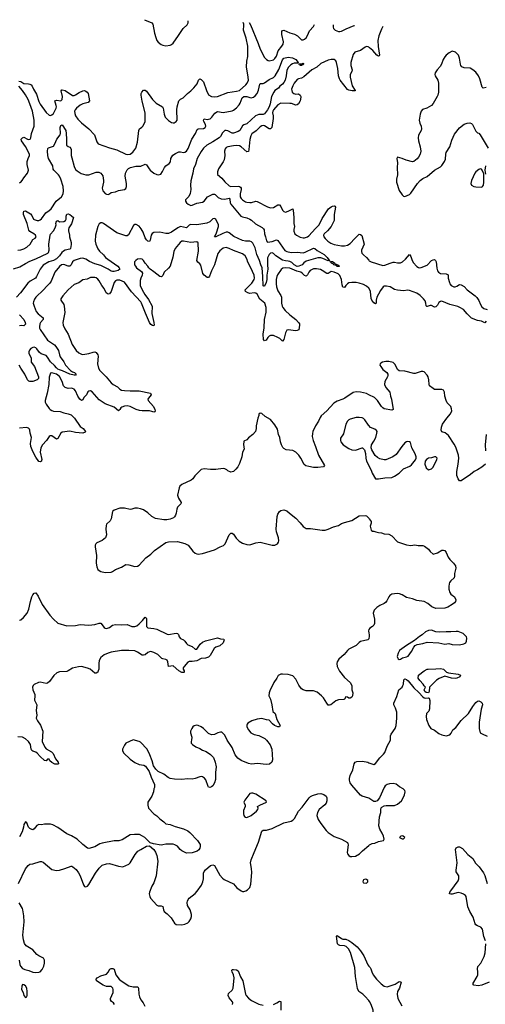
# Model space of a CAD drawing. Header units: inches. Extents: x 1839270 to 1929235, y 762242 to 910350.
# Tile 355 of 362: x 1905273 to 1911578, y 894992 to 908330. Entities that reach past the tile are written whole.
import ezdxf

# ---------------------------------------------------------------- set-up
doc = ezdxf.new("R2010")
doc.units = ezdxf.units.IN
doc.header["$MEASUREMENT"] = 0
for name, color, linetype in [('B9809', 7, 'Continuous'), ('B9819', 7, 'Continuous'), ('B9900', 7, 'Continuous'), ('B9910', 7, 'Continuous')]:
    doc.layers.add(name, color=color, linetype=linetype)

msp = doc.modelspace()

# ---------------------------------------------------------------- linework, layer by layer
at = {"layer": 'B9809', "color": 5}
for points, elevation in [([(1907423, 900000), (1907434, 899970), (1907450, 899947), (1907490, 899927), (1907510, 899911), (1907530, 899879), (1907550, 899861), (1907610, 899841), (1907650, 899802), (1907670, 899802), (1907717, 899870), (1907750, 899896), (1907790, 899916), (1907950, 899954), (1907990, 899943), (1908037, 899937), (1908042, 899930), (1908030, 899889), (1907985, 899850), (1907930, 899829), (1907907, 899813), (1907850, 899716), (1907830, 899694), (1907790, 899679), (1907730, 899674), (1907670, 899645), (1907610, 899634), (1907570, 899635), (1907550, 899628), (1907498, 899570), (1907488, 899550), (1907488, 899530), (1907499, 899510), (1907502, 899490), (1907494, 899486), (1907470, 899488), (1907430, 899508), (1907350, 899578), (1907290, 899569), (1907280, 899630), (1907272, 899652), (1907250, 899663), (1907211, 899671), (1907198, 899678), (1907144, 899730), (1907090, 899758), (1907050, 899770), (1907030, 899768), (1907010, 899758), (1906970, 899726), (1906950, 899721), (1906930, 899723), (1906870, 899763), (1906830, 899778), (1906750, 899785), (1906650, 899783), (1906510, 899760), (1906470, 899750), (1906416, 899724), (1906372, 899690), (1906350, 899650), (1906344, 899610), (1906343, 899530), (1906337, 899510), (1906329, 899491), (1906310, 899477), (1906290, 899478), (1906225, 899530), (1906190, 899547), (1906110, 899566), (1906070, 899565), (1905990, 899547), (1905930, 899510), (1905910, 899502), (1905810, 899494), (1905778, 899482), (1905735, 899445), (1905677, 899363), (1905650, 899341), (1905630, 899338), (1905550, 899357), (1905528, 899352), (1905470, 899324), (1905456, 899310), (1905446, 899290), (1905451, 899250), (1905476, 899190), (1905479, 899170), (1905472, 899110), (1905505, 899050), (1905498, 898970), (1905506, 898910), (1905498, 898870), (1905515, 898830), (1905555, 898775), (1905588, 898690), (1905579, 898550), (1905614, 898474), (1905631, 898451), (1905702, 898410), (1905727, 898390), (1905758, 898318), (1905794, 898270), (1905799, 898250), (1905790, 898243), (1905750, 898247), (1905706, 898266), (1905682, 898290), (1905670, 898312), (1905650, 898313), (1905630, 898292), (1905610, 898293), (1905548, 898348), (1905510, 898392), (1905490, 898407), (1905450, 898420), (1905438, 898430), (1905428, 898448), (1905419, 898510), (1905391, 898550), (1905350, 898588), (1905310, 898611), (1905250, 898613)], 680), ([(1910000, 899947), (1909999, 899941), (1909989, 899931), (1909890, 899905), (1909870, 899893), (1909828, 899852), (1909730, 899802), (1909710, 899786), (1909666, 899730), (1909595, 899665), (1909572, 899630), (1909567, 899610), (1909572, 899570), (1909603, 899503), (1909670, 899418), (1909747, 899350), (1909770, 899311), (1909771, 899250), (1909785, 899210), (1909778, 899170), (1909770, 899154), (1909750, 899139), (1909730, 899141), (1909710, 899154), (1909690, 899158), (1909673, 899127), (1909661, 899119), (1909590, 899115), (1909555, 899105), (1909485, 899050), (1909470, 899043), (1909450, 899045), (1909430, 899069), (1909385, 899145), (1909361, 899170), (1909299, 899218), (1909250, 899240), (1909190, 899236), (1909150, 899240), (1909110, 899253), (1909090, 899266), (1909053, 899313), (1909010, 899398), (1908970, 899440), (1908910, 899460), (1908830, 899466), (1908810, 899464), (1908774, 899446), (1908756, 899410), (1908713, 899350), (1908660, 899240), (1908650, 899210), (1908648, 899172), (1908667, 899127), (1908689, 899050), (1908699, 898959), (1908733, 898930), (1908753, 898850), (1908801, 898770), (1908791, 898750), (1908770, 898750), (1908723, 898770), (1908695, 898790), (1908650, 898841), (1908614, 898846), (1908550, 898864), (1908490, 898856), (1908417, 898830), (1908362, 898798), (1908352, 898788), (1908347, 898773), (1908349, 898750), (1908370, 898710), (1908405, 898670), (1908450, 898646), (1908510, 898634), (1908592, 898592), (1908616, 898570), (1908666, 898506), (1908686, 898450), (1908698, 898302), (1908688, 898272), (1908655, 898245), (1908610, 898238), (1908493, 898253), (1908410, 898246), (1908370, 898254), (1908270, 898293), (1908227, 898327), (1908192, 898372), (1908149, 898470), (1908084, 898570), (1908050, 898637), (1908021, 898670), (1908010, 898677), (1907990, 898680), (1907955, 898670), (1907910, 898648), (1907870, 898642), (1907830, 898659), (1907761, 898730), (1907729, 898750), (1907690, 898768), (1907670, 898771), (1907636, 898764), (1907617, 898750), (1907602, 898730), (1907588, 898690), (1907588, 898668), (1907604, 898610), (1907600, 898570), (1907593, 898550), (1907594, 898530), (1907614, 898510), (1907660, 898480), (1907710, 898459), (1907750, 898434), (1907798, 898418), (1907857, 898377), (1907896, 898336), (1907922, 898270), (1907933, 898210), (1907925, 898130), (1907924, 898036), (1907910, 897990), (1907890, 897952), (1907870, 897937), (1907847, 897927), (1907830, 897933), (1907823, 897943), (1907792, 898032), (1907774, 898054), (1907750, 898073), (1907730, 898076), (1907710, 898072), (1907650, 898049), (1907610, 898041), (1907544, 898044), (1907470, 898036), (1907370, 898040), (1907311, 898051), (1907282, 898062), (1907224, 898110), (1907147, 898147), (1907116, 898176), (1907084, 898224), (1907066, 898290), (1907035, 898370), (1906997, 898450), (1906910, 898541), (1906890, 898552), (1906810, 898573), (1906710, 898527), (1906690, 898501), (1906664, 898450), (1906663, 898430), (1906678, 898398), (1906771, 898311), (1906830, 898269), (1906890, 898240), (1906952, 898232), (1906978, 898218), (1907027, 898147), (1907053, 898070), (1907098, 897970), (1907099, 897930), (1907091, 897909), (1907085, 897870), (1907060, 897810), (1907010, 897728), (1907007, 897690), (1907019, 897650), (1907090, 897572), (1907130, 897546), (1907170, 897505), (1907225, 897465), (1907250, 897435), (1907310, 897426), (1907380, 897400), (1907490, 897370), (1907550, 897342), (1907579, 897319), (1907682, 897210), (1907715, 897155), (1907718, 897130), (1907713, 897107), (1907698, 897082), (1907675, 897065), (1907610, 897044), (1907530, 897037), (1907469, 897070), (1907447, 897087), (1907412, 897132), (1907374, 897154), (1907350, 897159), (1907250, 897161), (1907210, 897150), (1907190, 897149), (1907084, 897164), (1907040, 897180), (1906967, 897250), (1906936, 897270), (1906894, 897290), (1906867, 897293), (1906826, 897294), (1906770, 897287), (1906659, 897221), (1906631, 897209), (1906614, 897206), (1906550, 897205), (1906390, 897176), (1906356, 897164), (1906290, 897127), (1906210, 897104), (1906190, 897107), (1906130, 897155), (1906052, 897230), (1905974, 897274), (1905910, 897303), (1905790, 897388), (1905722, 897422), (1905690, 897430), (1905647, 897433), (1905610, 897432), (1905570, 897423), (1905530, 897429), (1905504, 897416), (1905470, 897367), (1905450, 897357), (1905438, 897358), (1905412, 897372), (1905393, 897390), (1905370, 897448), (1905350, 897462), (1905331, 897429), (1905325, 897390), (1905306, 897330), (1905270, 897261)], 720), ([(1910000, 897782), (1909910, 897811), (1909886, 897826), (1909770, 897961), (1909750, 897994), (1909740, 898030), (1909739, 898050), (1909746, 898090), (1909786, 898170), (1909804, 898250), (1909815, 898270), (1909839, 898281), (1909914, 898286), (1909987, 898270), (1910000, 898265)], 720), ([(1905256, 896630), (1905351, 896829), (1905386, 896874), (1905410, 896889), (1905450, 896895), (1905550, 896927), (1905570, 896926), (1905590, 896916), (1905710, 896817), (1905770, 896804), (1905811, 896809), (1905882, 896830), (1905970, 896865), (1905981, 896861), (1905994, 896854), (1906036, 896816), (1906070, 896771), (1906091, 896731), (1906136, 896610), (1906150, 896588), (1906170, 896582), (1906190, 896592), (1906210, 896615), (1906298, 896770), (1906350, 896837), (1906390, 896875), (1906450, 896896), (1906490, 896900), (1906610, 896861), (1906670, 896853), (1906749, 896890), (1906769, 896910), (1906837, 897023), (1906872, 897068), (1906913, 897087), (1906990, 897134), (1907030, 897138), (1907090, 897087), (1907113, 897053), (1907129, 897009), (1907143, 896930), (1907121, 896730), (1907090, 896639), (1907060, 896590), (1907030, 896510), (1907026, 896486), (1907034, 896450), (1907044, 896430), (1907130, 896333), (1907150, 896325), (1907190, 896325), (1907210, 896316), (1907219, 896270), (1907230, 896250), (1907270, 896219), (1907324, 896164), (1907370, 896090), (1907393, 896073), (1907470, 896070), (1907510, 896079), (1907550, 896097), (1907567, 896113), (1907592, 896150), (1907601, 896179), (1907600, 896210), (1907580, 896270), (1907546, 896330), (1907541, 896370), (1907544, 896390), (1907553, 896410), (1907570, 896430), (1907647, 896493), (1907676, 896524), (1907734, 896606), (1907752, 896650), (1907762, 896690), (1907764, 896770), (1907770, 896790), (1907790, 896815), (1907856, 896870), (1907890, 896879), (1907910, 896873), (1907983, 896743), (1908019, 896699), (1908043, 896683), (1908170, 896623), (1908211, 896570), (1908270, 896527), (1908290, 896521), (1908310, 896521), (1908334, 896527), (1908358, 896542), (1908390, 896576), (1908402, 896618), (1908416, 896776), (1908414, 896830), (1908400, 896910), (1908407, 896950), (1908446, 897050), (1908508, 897190), (1908550, 897336), (1908570, 897350), (1908614, 897350), (1908690, 897373), (1908848, 897448), (1908950, 897474), (1908970, 897485), (1908994, 897510), (1909050, 897610), (1909098, 897662), (1909191, 897789), (1909210, 897807), (1909240, 897820), (1909310, 897843), (1909350, 897847), (1909393, 897833), (1909425, 897810), (1909431, 897790), (1909433, 897750), (1909423, 897717), (1909406, 897694), (1909330, 897629), (1909304, 897590), (1909297, 897550), (1909316, 897496), (1909350, 897441), (1909425, 897345), (1909450, 897321), (1909530, 897266), (1909630, 897228), (1909710, 897183), (1909718, 897170), (1909719, 897150), (1909709, 897050), (1909712, 897030), (1909728, 897008), (1909750, 896995), (1909770, 896992), (1909821, 896999), (1909872, 897028), (1909913, 897070), (1910000, 897143)], 720), ([(1905267, 895590), (1905276, 895530), (1905286, 895506), (1905310, 895478), (1905344, 895464), (1905398, 895450), (1905450, 895428), (1905490, 895421), (1905530, 895426), (1905550, 895433), (1905578, 895462), (1905600, 895510), (1905610, 895550), (1905609, 895590), (1905595, 895615), (1905530, 895650), (1905507, 895667), (1905450, 895730), (1905362, 895782), (1905337, 895817), (1905325, 895865), (1905317, 895930), (1905333, 896110), (1905329, 896190), (1905316, 896270), (1905310, 896290), (1905267, 896367)], 720), ([(1910000, 895041), (1909950, 895099), (1909920, 895130), (1909867, 895167), (1909845, 895205), (1909822, 895370), (1909812, 895490), (1909753, 895693), (1909725, 895745), (1909694, 895774), (1909670, 895784), (1909610, 895788), (1909590, 895798), (1909576, 895810), (1909565, 895915), (1909570, 895925), (1909630, 895882), (1909650, 895875), (1909690, 895873), (1909730, 895854), (1909770, 895829), (1909841, 895770), (1909890, 895716), (1909932, 895650), (1909986, 895526), (1910000, 895509)], 680), ([(1906557, 894990), (1906541, 895010), (1906515, 895030), (1906501, 895050), (1906503, 895070), (1906540, 895150), (1906540, 895190), (1906532, 895212), (1906510, 895232), (1906447, 895233), (1906401, 895250), (1906315, 895310), (1906309, 895330), (1906322, 895350), (1906370, 895379), (1906450, 895402), (1906470, 895427), (1906492, 895468), (1906510, 895477), (1906536, 895476), (1906550, 895466), (1906573, 895390), (1906621, 895330), (1906645, 895310), (1906750, 895242), (1906810, 895228), (1906871, 895230), (1906880, 895210), (1906884, 895130), (1906894, 895094), (1906914, 895050), (1906943, 895010), (1906966, 894966)], 680), ([(1908156, 894990), (1908158, 895010), (1908154, 895026), (1908110, 895078), (1908095, 895110), (1908102, 895138), (1908150, 895184), (1908164, 895210), (1908177, 895350), (1908168, 895390), (1908148, 895432), (1908144, 895450), (1908150, 895461), (1908170, 895464), (1908210, 895460), (1908230, 895443), (1908264, 895364), (1908296, 895310), (1908331, 895130), (1908341, 895110), (1908370, 895074), (1908410, 895042), (1908510, 894992), (1908570, 894980)], 680), ([(1908710, 894991), (1908755, 895010), (1908790, 895036), (1908810, 895031), (1908807, 894910)], 680)]:
    msp.add_lwpolyline(points, dxfattribs=dict(at, elevation=elevation))
for points, elevation in [([(1908410, 897854), (1908390, 897849), (1908322, 897758), (1908310, 897730), (1908325, 897690), (1908325, 897670), (1908304, 897616), (1908302, 897570), (1908307, 897550), (1908318, 897538), (1908330, 897527), (1908350, 897523), (1908409, 897550), (1908481, 897610), (1908497, 897630), (1908502, 897650), (1908495, 897670), (1908524, 897690), (1908614, 897730), (1908609, 897750), (1908470, 897838), (1908428, 897852)], 740), ([(1909950, 896689), (1909930, 896679), (1909923, 896670), (1909921, 896650), (1909925, 896645), (1909930, 896639), (1909970, 896631), (1909989, 896650), (1909989, 896670), (1909970, 896684)], 720), ([(1905310, 895258), (1905302, 895238), (1905299, 895190), (1905319, 895150), (1905330, 895112), (1905350, 895085), (1905368, 895092), (1905373, 895110), (1905375, 895165), (1905370, 895208), (1905350, 895244), (1905330, 895255)], 720)]:
    msp.add_lwpolyline(points, close=True, dxfattribs=dict(at, elevation=elevation))
at = {"layer": 'B9819', "color": 5}
for points, elevation in [([(1910003, 900000), (1910006, 899974), (1910000, 899947)], 720), ([(1910729, 900000), (1910724, 899996), (1910687, 899973), (1910621, 899919), (1910510, 899852), (1910416, 899784), (1910396, 899750), (1910385, 899705), (1910388, 899688), (1910398, 899670), (1910410, 899663), (1910430, 899665), (1910456, 899684), (1910510, 899698), (1910532, 899710), (1910577, 899770), (1910609, 899831), (1910629, 899851), (1910654, 899866), (1910730, 899879), (1910790, 899896), (1910950, 899888), (1911029, 899871), (1911082, 899878), (1911130, 899865), (1911230, 899863), (1911285, 899875), (1911312, 899888), (1911325, 899910), (1911329, 899950), (1911321, 899970), (1911291, 900000)], 740), ([(1910000, 898265), (1910070, 898238), (1910090, 898252), (1910151, 898330), (1910201, 898379), (1910218, 898402), (1910250, 898487), (1910295, 898570), (1910293, 898630), (1910302, 898650), (1910356, 898730), (1910369, 898770), (1910380, 898870), (1910379, 898950), (1910363, 899003), (1910337, 899050), (1910337, 899070), (1910380, 899160), (1910407, 899250), (1910450, 899290), (1910463, 899310), (1910470, 899330), (1910475, 899385), (1910490, 899403), (1910510, 899394), (1910534, 899374), (1910610, 899277), (1910677, 899217), (1910730, 899157), (1910750, 899145), (1910770, 899140), (1910804, 899144), (1910817, 899137), (1910826, 899106), (1910824, 898996), (1910815, 898965), (1910783, 898930), (1910777, 898890), (1910782, 898850), (1910815, 898770), (1910842, 898730), (1910890, 898705), (1910950, 898662), (1910990, 898644), (1911050, 898628), (1911096, 898644), (1911116, 898664), (1911138, 898710), (1911177, 898743), (1911250, 898836), (1911350, 898930), (1911410, 899028), (1911450, 899078), (1911470, 899096), (1911490, 899104), (1911519, 899090), (1911536, 899070), (1911538, 899050), (1911520, 898990), (1911495, 898815), (1911494, 898730), (1911510, 898671), (1911535, 898655), (1911604, 898624)], 720), ([(1910000, 897143), (1910010, 897151), (1910048, 897170), (1910084, 897176), (1910130, 897199), (1910198, 897210), (1910209, 897230), (1910199, 897270), (1910183, 897310), (1910150, 897362), (1910137, 897410), (1910147, 897530), (1910161, 897590), (1910162, 897630), (1910168, 897652), (1910177, 897663), (1910210, 897682), (1910234, 897686), (1910350, 897686), (1910390, 897704), (1910442, 897750), (1910467, 897790), (1910485, 897830), (1910492, 897872), (1910486, 897890), (1910465, 897910), (1910417, 897937), (1910370, 897976), (1910330, 897985), (1910280, 897980), (1910250, 897970), (1910224, 897950), (1910208, 897930), (1910144, 897790), (1910113, 897747), (1910090, 897738), (1910070, 897741), (1910002, 897782), (1910000, 897782)], 720), ([(1911579, 895850), (1911557, 895910), (1911538, 896010), (1911516, 896036), (1911470, 896054), (1911450, 896067), (1911442, 896082), (1911414, 896170), (1911368, 896250), (1911342, 896310), (1911317, 896450), (1911310, 896464), (1911284, 896484), (1911250, 896497), (1911210, 896504), (1911130, 896484), (1911110, 896484), (1911094, 896490), (1911097, 896510), (1911110, 896530), (1911210, 896663), (1911221, 896690), (1911218, 896730), (1911185, 896785), (1911181, 896810), (1911196, 896910), (1911176, 897090), (1911182, 897110), (1911210, 897123), (1911230, 897123), (1911270, 897103), (1911340, 897020), (1911410, 896967), (1911443, 896903), (1911494, 896854), (1911553, 896773), (1911570, 896736), (1911604, 896630)], 680), ([(1911630, 895292), (1911530, 895252), (1911482, 895242), (1911422, 895250), (1911410, 895270), (1911468, 895370), (1911475, 895390), (1911478, 895430), (1911472, 895470), (1911478, 895502), (1911515, 895550), (1911561, 895639), (1911576, 895690), (1911587, 895810)], 680), ([(1910000, 895509), (1910017, 895490), (1910028, 895470), (1910039, 895430), (1910059, 895390), (1910105, 895330), (1910168, 895268), (1910210, 895237), (1910250, 895227), (1910356, 895264), (1910410, 895300), (1910430, 895297), (1910439, 895290), (1910414, 895210), (1910390, 895164), (1910384, 895130), (1910393, 895070), (1910447, 894970)], 680), ([(1910000, 894445), (1910009, 894451), (1910070, 894476), (1910106, 894510), (1910133, 894550), (1910130, 894584), (1910089, 894689), (1910086, 894750), (1910069, 894810), (1910058, 894910), (1910034, 894990), (1910010, 895030), (1910000, 895041)], 680)]:
    msp.add_lwpolyline(points, dxfattribs=dict(at, elevation=elevation))
at = {"layer": 'B9819', "color": 5, "elevation": 720}
for points in [[(1911174, 899406), (1911118, 899410), (1911030, 899439), (1910953, 899407), (1910918, 899382), (1910821, 899290), (1910817, 899230), (1910810, 899209), (1910775, 899215), (1910758, 899230), (1910748, 899250), (1910766, 899290), (1910750, 899306), (1910738, 899330), (1910690, 899378), (1910669, 899410), (1910674, 899450), (1910750, 899511), (1910790, 899531), (1910806, 899534), (1910910, 899535), (1910970, 899543), (1911010, 899531), (1911053, 899493), (1911080, 899480), (1911210, 899464), (1911241, 899450), (1911231, 899430), (1911191, 899410)], [(1910450, 897273), (1910434, 897270), (1910414, 897250), (1910450, 897234), (1910470, 897234), (1910486, 897250), (1910466, 897270)]]:
    msp.add_lwpolyline(points, close=True, dxfattribs=at)
at = {"layer": 'B9900', "color": 5}
for points, elevation in [([(1905262, 907498), (1905290, 907492), (1905330, 907465), (1905390, 907460), (1905410, 907456), (1905430, 907446), (1905443, 907430), (1905458, 907390), (1905500, 907320), (1905530, 907220), (1905550, 907185), (1905630, 907074), (1905670, 907038), (1905690, 907033), (1905710, 907041), (1905730, 907059), (1905768, 907132), (1905772, 907150), (1905769, 907170), (1905750, 907230), (1905770, 907242), (1905830, 907233), (1905847, 907250), (1905851, 907290), (1905835, 907365), (1905842, 907378), (1905850, 907381), (1905890, 907369), (1905990, 907303), (1906010, 907304), (1906030, 907313), (1906077, 907343), (1906130, 907368), (1906150, 907370), (1906170, 907361), (1906185, 907350), (1906200, 907330), (1906216, 907230), (1906198, 907210), (1906130, 907190), (1906090, 907172), (1906040, 907130), (1906023, 907110), (1906015, 907090), (1906018, 907058), (1906030, 907030), (1906062, 906982), (1906111, 906931), (1906209, 906850), (1906285, 906770), (1906317, 906677), (1906337, 906650), (1906490, 906595), (1906587, 906567), (1906710, 906508), (1906730, 906503), (1906770, 906509), (1906805, 906535), (1906845, 906590), (1906869, 906670), (1906886, 906830), (1906896, 906850), (1906927, 906873), (1906946, 906894), (1906970, 906950), (1906974, 907030), (1906971, 907070), (1906930, 907226), (1906917, 907310), (1906918, 907330), (1906926, 907350), (1906950, 907377), (1906970, 907377), (1906990, 907362), (1907073, 907250), (1907121, 907201), (1907207, 907150), (1907215, 907130), (1907229, 907049), (1907245, 907010), (1907290, 906965), (1907330, 906939), (1907350, 906933), (1907370, 906934), (1907380, 906940), (1907393, 906950), (1907404, 906970), (1907406, 907010), (1907399, 907070), (1907400, 907110), (1907406, 907150), (1907430, 907230), (1907450, 907252), (1907487, 907273), (1907544, 907330), (1907590, 907366), (1907633, 907407), (1907677, 907463), (1907696, 907510), (1907710, 907530), (1907730, 907522), (1907760, 907490), (1907801, 907370), (1907830, 907313), (1907870, 907292), (1907910, 907286), (1907950, 907288), (1908090, 907342), (1908210, 907361), (1908250, 907372), (1908334, 907446), (1908353, 907470), (1908370, 907510), (1908367, 907553), (1908344, 907690), (1908349, 907770), (1908360, 907830), (1908360, 907970), (1908338, 908078), (1908304, 908190), (1908310, 908250), (1908306, 908270), (1908300, 908293)], 680), ([(1906963, 908330), (1907064, 908290), (1907076, 908270), (1907099, 908150), (1907115, 908090), (1907132, 908050), (1907150, 908027), (1907190, 907995), (1907210, 907984), (1907250, 907978), (1907310, 907985), (1907330, 907994), (1907350, 908012), (1907425, 908115), (1907486, 908210), (1907540, 908260), (1907552, 908288), (1907554, 908314)], 720), ([(1908381, 908291), (1908400, 908260), (1908504, 908010), (1908527, 907930), (1908590, 907819), (1908613, 907793), (1908637, 907777), (1908650, 907772), (1908690, 907780), (1908710, 907788), (1908730, 907806), (1908750, 907837), (1908775, 907910), (1908822, 907970), (1908840, 908000), (1908843, 908030), (1908821, 908130), (1908824, 908170), (1908830, 908183), (1908850, 908189), (1908930, 908154), (1908995, 908135), (1909033, 908113), (1909090, 908057), (1909110, 908056), (1909130, 908066), (1909150, 908084), (1909170, 908116), (1909199, 908181), (1909250, 908238), (1909264, 908266)], 680), ([(1909519, 908259), (1909516, 908230), (1909522, 908210), (1909544, 908190), (1909590, 908172), (1909610, 908170), (1909630, 908174), (1909693, 908207), (1909804, 908250), (1909806, 908251)], 680), ([(1910000, 907956), (1909990, 907961), (1909970, 907966), (1909950, 907957), (1909886, 907914), (1909810, 907892), (1909790, 907857), (1909759, 907750), (1909756, 907710), (1909775, 907650), (1909771, 907630), (1909750, 907590), (1909748, 907552), (1909775, 907435), (1909816, 907370), (1909814, 907366), (1909774, 907366), (1909730, 907377), (1909710, 907386), (1909614, 907510), (1909602, 907530), (1909590, 907570), (1909581, 907670), (1909564, 907750), (1909553, 907773), (1909530, 907790), (1909491, 907791), (1909450, 907782), (1909350, 907738), (1909295, 907685), (1909230, 907650), (1909122, 907558), (1909090, 907540), (1909050, 907531), (1909030, 907522), (1908990, 907470), (1908970, 907434), (1908954, 907390), (1908956, 907370), (1908964, 907350), (1908984, 907330), (1909010, 907323), (1909050, 907326), (1909073, 907310), (1909078, 907290), (1909076, 907250), (1909071, 907229), (1909048, 907192), (1909030, 907177), (1909010, 907173), (1908953, 907193), (1908930, 907197), (1908810, 907198), (1908770, 907178), (1908710, 907111), (1908700, 907090), (1908697, 907070), (1908705, 907030), (1908705, 906990), (1908689, 906871), (1908670, 906854), (1908650, 906854), (1908590, 906892), (1908570, 906897), (1908550, 906893), (1908530, 906880), (1908475, 906825), (1908418, 906782), (1908403, 906757), (1908390, 906709), (1908377, 906570), (1908370, 906545), (1908350, 906542), (1908270, 906610), (1908250, 906621), (1908210, 906625), (1908170, 906622), (1908091, 906610), (1908070, 906600), (1908057, 906583), (1908046, 906550), (1908052, 906490), (1908042, 906430), (1908030, 906404), (1907965, 906310), (1907950, 906270), (1907951, 906231), (1908010, 906182), (1908052, 906132), (1908110, 906078), (1908130, 906069), (1908230, 906074), (1908250, 906070), (1908262, 906062), (1908270, 906050), (1908270, 906030), (1908258, 905970), (1908260, 905930), (1908270, 905910), (1908290, 905890), (1908330, 905865), (1908350, 905857), (1908390, 905852), (1908410, 905854), (1908469, 905871), (1908490, 905869), (1908630, 905794), (1908670, 905783), (1908710, 905785), (1908770, 905822), (1908790, 905822), (1908810, 905801), (1908831, 905750), (1908850, 905731), (1908870, 905724), (1908910, 905735), (1908970, 905767), (1908978, 905750), (1908987, 905650), (1908984, 905570), (1908994, 905530), (1908984, 905490), (1908984, 905464), (1909000, 905430), (1909020, 905410), (1909070, 905382), (1909110, 905373), (1909130, 905374), (1909170, 905389), (1909190, 905404), (1909277, 905503), (1909330, 905550), (1909370, 905639), (1909454, 905766), (1909490, 905796), (1909510, 905806), (1909530, 905808), (1909542, 905802), (1909550, 905790), (1909532, 905692), (1909530, 905610), (1909490, 905530), (1909443, 905470), (1909395, 905430), (1909385, 905410), (1909390, 905390), (1909410, 905366), (1909446, 905330), (1909484, 905304), (1909530, 905286), (1909630, 905267), (1909670, 905268), (1909710, 905278), (1909750, 905298), (1909810, 905367), (1909870, 905423), (1909890, 905422), (1909905, 905405), (1909936, 905290), (1909901, 905210), (1909900, 905190), (1909908, 905168), (1909930, 905143), (1909970, 905110), (1910000, 905072)], 680), ([(1905250, 905210), (1905290, 905212), (1905330, 905227), (1905370, 905249), (1905413, 905290), (1905449, 905351), (1905481, 905370), (1905495, 905390), (1905486, 905410), (1905465, 905430), (1905410, 905461), (1905397, 905477), (1905373, 905570), (1905325, 905690), (1905325, 905715), (1905330, 905735), (1905350, 905739), (1905418, 905698), (1905437, 905677), (1905462, 905630), (1905470, 905624), (1905510, 905610), (1905530, 905610), (1905550, 905617), (1905570, 905632), (1905626, 905714), (1905673, 905747), (1905698, 905770), (1905766, 905870), (1905841, 905930), (1905863, 905970), (1905867, 906010), (1905860, 906070), (1905830, 906170), (1905812, 906210), (1905798, 906230), (1905734, 906290), (1905726, 906306), (1905721, 906350), (1905663, 906450), (1905655, 906490), (1905651, 906550), (1905656, 906584), (1905665, 906595), (1905730, 906616), (1905750, 906649), (1905775, 906710), (1905822, 906770), (1905827, 906790), (1905821, 906870), (1905830, 906896), (1905850, 906904), (1905896, 906830), (1905904, 906790), (1905909, 906710), (1905905, 906650), (1905909, 906630), (1905930, 906611), (1905950, 906604), (1905965, 906585), (1905970, 906570), (1905972, 906492), (1905978, 906458), (1906010, 906342), (1906030, 906303), (1906050, 906282), (1906105, 906245), (1906167, 906227), (1906211, 906229), (1906310, 906264), (1906343, 906263), (1906373, 906250), (1906397, 906217), (1906410, 906150), (1906410, 906130), (1906390, 906050), (1906392, 906030), (1906399, 906010), (1906430, 905976), (1906450, 905965), (1906470, 905961), (1906489, 905970), (1906510, 905988), (1906570, 906000), (1906610, 906017), (1906690, 906028), (1906710, 906044), (1906719, 906070), (1906721, 906110), (1906701, 906210), (1906704, 906250), (1906730, 906296), (1906747, 906313), (1906773, 906327), (1906846, 906346), (1906913, 906347), (1906970, 906374), (1906990, 906366), (1907024, 906310), (1907041, 906290), (1907090, 906252), (1907130, 906233), (1907150, 906229), (1907182, 906238), (1907208, 906272), (1907232, 906330), (1907250, 906350), (1907297, 906383), (1907315, 906405), (1907320, 906450), (1907347, 906493), (1907382, 906518), (1907430, 906538), (1907450, 906540), (1907490, 906532), (1907510, 906535), (1907531, 906549), (1907555, 906585), (1907606, 906714), (1907655, 906790), (1907676, 906844), (1907690, 906854), (1907763, 906857), (1907785, 906870), (1907795, 906890), (1907791, 906912), (1907766, 906950), (1907760, 906970), (1907770, 906987), (1907810, 906980), (1907830, 906981), (1907850, 906989), (1907875, 907010), (1907915, 907065), (1907950, 907085), (1908030, 907072), (1908150, 907096), (1908170, 907106), (1908210, 907136), (1908245, 907175), (1908260, 907200), (1908287, 907270), (1908310, 907291), (1908348, 907290), (1908390, 907274), (1908409, 907271), (1908439, 907281), (1908461, 907299), (1908488, 907330), (1908505, 907375), (1908524, 907456), (1908530, 907466), (1908570, 907467), (1908590, 907474), (1908650, 907519), (1908710, 907549), (1908731, 907569), (1908783, 907657), (1908830, 907786), (1908850, 907808), (1908910, 907821), (1908966, 907814), (1909010, 907793), (1909045, 907750), (1909039, 907741), (1908990, 907741), (1908967, 907733), (1908943, 907717), (1908914, 907686), (1908892, 907648), (1908883, 907570), (1908867, 907510), (1908850, 907481), (1908830, 907458), (1908794, 907430), (1908776, 907404), (1908730, 907370), (1908712, 907348), (1908684, 907290), (1908665, 907190), (1908651, 907150), (1908630, 907110), (1908590, 907057), (1908570, 907047), (1908510, 907044), (1908467, 907030), (1908350, 906920), (1908310, 906904), (1908289, 906891), (1908252, 906828), (1908230, 906814), (1908170, 906793), (1908150, 906794), (1908090, 906825), (1908070, 906831), (1908050, 906829), (1908021, 906799), (1907992, 906750), (1907975, 906730), (1907890, 906674), (1907808, 906632), (1907764, 906590), (1907730, 906545), (1907674, 906450), (1907654, 906370), (1907628, 906312), (1907618, 906250), (1907592, 906148), (1907587, 906090), (1907592, 906028), (1907583, 905977), (1907564, 905936), (1907516, 905890), (1907516, 905870), (1907530, 905850), (1907556, 905830), (1907590, 905814), (1907610, 905816), (1907670, 905843), (1907750, 905860), (1907770, 905874), (1907815, 905930), (1907890, 905968), (1907910, 905968), (1907922, 905962), (1907962, 905922), (1908003, 905903), (1908050, 905899), (1908111, 905911), (1908118, 905898), (1908124, 905850), (1908133, 905830), (1908268, 905668), (1908290, 905658), (1908350, 905648), (1908390, 905630), (1908414, 905614), (1908466, 905566), (1908556, 905516), (1908576, 905496), (1908582, 905482), (1908589, 905430), (1908602, 905390), (1908613, 905333), (1908630, 905318), (1908690, 905324), (1908750, 905346), (1908770, 905340), (1908864, 905204), (1908890, 905188), (1908950, 905177), (1909030, 905181), (1909110, 905174), (1909139, 905181), (1909250, 905234), (1909270, 905230), (1909303, 905203), (1909395, 905150), (1909437, 905110), (1909459, 905079), (1909474, 905066), (1909450, 905063), (1909376, 905096), (1909350, 905103), (1909310, 905103), (1909150, 905058), (1909122, 905038), (1909096, 905010), (1909054, 904990), (1909030, 904988), (1908990, 905010), (1908959, 905039), (1908933, 905053), (1908910, 905061), (1908870, 905064), (1908830, 905073), (1908742, 905130), (1908710, 905163), (1908690, 905173), (1908670, 905168), (1908650, 905150), (1908630, 905104), (1908627, 905010), (1908631, 904950), (1908618, 904870), (1908621, 904810), (1908612, 904770), (1908590, 904719), (1908580, 904720), (1908570, 904726), (1908567, 904850), (1908555, 904970), (1908538, 905010), (1908521, 905070), (1908484, 905150), (1908460, 905240), (1908430, 905303), (1908410, 905322), (1908390, 905330), (1908329, 905329), (1908290, 905339), (1908173, 905393), (1908110, 905443), (1908090, 905451), (1908070, 905450), (1908025, 905435), (1907930, 905387), (1907910, 905388), (1907920, 905400), (1907936, 905444), (1907965, 905530), (1907966, 905550), (1907930, 905627), (1907910, 905639), (1907890, 905632), (1907846, 905594), (1907807, 905573), (1907670, 905551), (1907586, 905554), (1907570, 905548), (1907530, 905512), (1907450, 905529), (1907413, 905510), (1907330, 905453), (1907290, 905433), (1907250, 905432), (1907169, 905451), (1907090, 905449), (1907066, 905434), (1907052, 905410), (1907038, 905342), (1907030, 905326), (1907010, 905330), (1906990, 905346), (1906970, 905375), (1906943, 905450), (1906917, 905497), (1906890, 905531), (1906850, 905554), (1906830, 905556), (1906816, 905544), (1906746, 905414), (1906730, 905403), (1906710, 905400), (1906590, 905442), (1906410, 905570), (1906390, 905579), (1906370, 905578), (1906350, 905563), (1906330, 905530), (1906300, 905410), (1906296, 905330), (1906303, 905290), (1906330, 905225), (1906353, 905193), (1906410, 905147), (1906437, 905110), (1906465, 905085), (1906604, 904990), (1906621, 904970), (1906627, 904950), (1906606, 904934), (1906550, 904919), (1906530, 904918), (1906510, 904923), (1906470, 904950), (1906370, 904999), (1906290, 905022), (1906216, 905056), (1906170, 905088), (1906130, 905101), (1906090, 905096), (1906010, 905070), (1905989, 905050), (1905970, 905010), (1905950, 904991), (1905930, 904991), (1905870, 905014), (1905841, 905010), (1905810, 904989), (1905750, 904912), (1905701, 904790), (1905680, 904760), (1905639, 904721), (1905597, 904670), (1905490, 904570), (1905474, 904546), (1905459, 904510), (1905457, 904490), (1905467, 904450), (1905497, 904377), (1905524, 904344), (1905590, 904290), (1905589, 904270), (1905554, 904230), (1905544, 904210), (1905539, 904170), (1905543, 904150), (1905552, 904132), (1905650, 903991), (1905744, 903924), (1905764, 903904), (1905797, 903850), (1905810, 903790), (1905822, 903762), (1905870, 903696), (1905895, 903650), (1905960, 903580), (1905990, 903558), (1906015, 903550), (1906036, 903530), (1906030, 903515), (1906010, 903514), (1905950, 903527), (1905853, 903573), (1905810, 903586), (1905790, 903597), (1905770, 903614), (1905745, 903645), (1905690, 903695), (1905650, 903760), (1905630, 903782), (1905562, 903802), (1905540, 903820), (1905506, 903870), (1905490, 903885), (1905470, 903893), (1905450, 903891), (1905425, 903875), (1905406, 903854), (1905395, 903830), (1905395, 903810), (1905428, 903750), (1905429, 903689), (1905475, 903630), (1905528, 903490), (1905528, 903470), (1905509, 903450), (1905452, 903430), (1905410, 903428), (1905395, 903435), (1905377, 903450), (1905342, 903530), (1905288, 903608), (1905268, 903648)], 660), ([(1905270, 906122), (1905290, 906131), (1905307, 906150), (1905330, 906188), (1905378, 906250), (1905390, 906290), (1905375, 906370), (1905376, 906410), (1905387, 906450), (1905404, 906490), (1905407, 906510), (1905352, 906612), (1905296, 906690), (1905295, 906710), (1905310, 906731), (1905330, 906737), (1905379, 906710), (1905390, 906707), (1905414, 906710), (1905424, 906730), (1905435, 906790), (1905468, 906890), (1905469, 906970), (1905446, 907090), (1905412, 907192), (1905389, 907250), (1905351, 907311), (1905312, 907372), (1905263, 907430)], 680), ([(1905190, 904957), (1905277, 904983), (1905350, 905029), (1905410, 905059), (1905490, 905089), (1905654, 905166), (1905663, 905177), (1905672, 905210), (1905668, 905290), (1905687, 905413), (1905690, 905426), (1905732, 905468), (1905755, 905510), (1905768, 905550), (1905762, 905570), (1905770, 905602), (1905790, 905611), (1905811, 905591), (1905870, 905595), (1905892, 905608), (1905903, 905630), (1905902, 905670), (1905910, 905694), (1905930, 905698), (1905950, 905691), (1905975, 905675), (1906002, 905650), (1905975, 905565), (1905939, 905510), (1905934, 905490), (1905934, 905470), (1905947, 905410), (1905946, 905390), (1905971, 905311), (1905970, 905286), (1905959, 905230), (1905950, 905221), (1905890, 905208), (1905865, 905195), (1905844, 905176), (1905812, 905130), (1905770, 905089), (1905730, 905069), (1905669, 905051), (1905593, 905007), (1905548, 904952), (1905502, 904850), (1905485, 904830), (1905413, 904787), (1905381, 904759), (1905283, 904630), (1905229, 904571)], 640), ([(1910000, 904693), (1909970, 904720), (1909930, 904741), (1909870, 904763), (1909830, 904769), (1909771, 904769), (1909730, 904764), (1909710, 904754), (1909688, 904730), (1909670, 904701), (1909650, 904708), (1909640, 904740), (1909629, 904810), (1909606, 904866), (1909587, 904887), (1909532, 904910), (1909490, 904917), (1909450, 904894), (1909430, 904893), (1909370, 904933), (1909344, 904944), (1909290, 904956), (1909250, 904953), (1909208, 904932), (1909190, 904910), (1909170, 904875), (1909150, 904854), (1909130, 904863), (1909098, 904898), (1909078, 904910), (1909024, 904924), (1908930, 904963), (1908870, 904970), (1908837, 904963), (1908812, 904948), (1908764, 904876), (1908754, 904850), (1908748, 904810), (1908746, 904750), (1908751, 904710), (1908770, 904655), (1908810, 904595), (1908820, 904570), (1908820, 904490), (1908829, 904450), (1908838, 904430), (1908869, 904389), (1908931, 904331), (1909012, 904270), (1909050, 904230), (1909060, 904210), (1909060, 904190), (1909052, 904130), (1909030, 904120), (1909010, 904117), (1908910, 904130), (1908890, 904123), (1908873, 904087), (1908850, 903999), (1908830, 903976), (1908796, 904010), (1908767, 904027), (1908710, 904051), (1908690, 904054), (1908670, 904053), (1908650, 904044), (1908634, 904026), (1908610, 903990), (1908590, 903979), (1908576, 903996), (1908569, 904069), (1908585, 904155), (1908589, 904269), (1908611, 904370), (1908610, 904433), (1908591, 904491), (1908526, 904546), (1908490, 904613), (1908470, 904626), (1908450, 904629), (1908390, 904621), (1908364, 904630), (1908329, 904650), (1908327, 904670), (1908417, 904763), (1908448, 904810), (1908453, 904830), (1908449, 904870), (1908404, 904970), (1908364, 905044), (1908347, 905090), (1908324, 905130), (1908290, 905160), (1908170, 905203), (1908110, 905231), (1908070, 905242), (1908030, 905236), (1907983, 905197), (1907958, 905162), (1907910, 905010), (1907872, 904930), (1907844, 904856), (1907830, 904837), (1907810, 904837), (1907770, 904870), (1907755, 904890), (1907726, 905006), (1907710, 905025), (1907684, 905044), (1907672, 905070), (1907694, 905194), (1907689, 905309), (1907670, 905319), (1907590, 905310), (1907490, 905328), (1907470, 905328), (1907446, 905314), (1907376, 905230), (1907358, 905190), (1907345, 905115), (1907309, 904990), (1907290, 904964), (1907230, 904910), (1907210, 904865), (1907193, 904847), (1907170, 904852), (1907090, 904915), (1907038, 904950), (1907021, 904970), (1907010, 904993), (1906974, 905034), (1906949, 905070), (1906930, 905084), (1906910, 905089), (1906870, 905087), (1906844, 905070), (1906828, 905050), (1906829, 905010), (1906840, 904990), (1906856, 904970), (1906921, 904921), (1906935, 904895), (1906932, 904870), (1906912, 904828), (1906904, 904796), (1906906, 904730), (1906931, 904670), (1906969, 904609), (1907019, 904539), (1907068, 904450), (1907064, 904350), (1907091, 904229), (1907094, 904190), (1907090, 904183), (1907070, 904186), (1907050, 904201), (1907030, 904228), (1906975, 904355), (1906924, 904490), (1906912, 904510), (1906785, 904645), (1906690, 904773), (1906630, 904800), (1906610, 904803), (1906590, 904800), (1906570, 904791), (1906550, 904771), (1906510, 904650), (1906490, 904617), (1906470, 904610), (1906446, 904630), (1906415, 904690), (1906386, 904730), (1906350, 904793), (1906330, 904816), (1906310, 904831), (1906290, 904839), (1906230, 904838), (1906187, 904813), (1906130, 904804), (1906073, 904767), (1906010, 904745), (1905928, 904672), (1905856, 904590), (1905831, 904550), (1905831, 904530), (1905871, 904470), (1905876, 904450), (1905883, 904363), (1905858, 904230), (1905862, 904190), (1905884, 904144), (1905930, 904070), (1905984, 903930), (1906038, 903850), (1906076, 903816), (1906110, 903799), (1906130, 903795), (1906210, 903806), (1906270, 903828), (1906290, 903831), (1906310, 903821), (1906330, 903791), (1906335, 903770), (1906326, 903670), (1906338, 903610), (1906356, 903576), (1906446, 903490), (1906513, 903413), (1906539, 903390), (1906596, 903356), (1906630, 903323), (1906653, 903313), (1906690, 903307), (1906770, 903302), (1906890, 903303), (1907046, 903270), (1907055, 903250), (1907016, 903204), (1907009, 903190), (1907013, 903170), (1907087, 903090), (1907104, 903050), (1907107, 903030), (1907101, 903019), (1907090, 903013), (1907064, 903024), (1907030, 903030), (1906930, 903030), (1906895, 903035), (1906849, 903050), (1906771, 903091), (1906730, 903098), (1906690, 903094), (1906658, 903082), (1906641, 903070), (1906630, 903049), (1906610, 903032), (1906550, 903080), (1906430, 903127), (1906350, 903182), (1906253, 903290), (1906230, 903301), (1906210, 903300), (1906197, 903290), (1906177, 903250), (1906143, 903210), (1906130, 903181), (1906110, 903173), (1906087, 903190), (1906062, 903230), (1906030, 903304), (1906010, 903324), (1905990, 903336), (1905970, 903339), (1905930, 903336), (1905888, 903348), (1905868, 903368), (1905850, 903430), (1905810, 903496), (1905770, 903528), (1905710, 903547), (1905690, 903541), (1905674, 903486), (1905666, 903390), (1905646, 903270), (1905620, 903170), (1905620, 903150), (1905630, 903121), (1905670, 903064), (1905684, 903050), (1905710, 903036), (1905730, 903029), (1905822, 903022), (1905870, 903004), (1905930, 902993), (1905970, 902976), (1906017, 902930), (1906090, 902818), (1906132, 902790), (1906152, 902770), (1906165, 902750), (1906158, 902742), (1906129, 902731), (1906030, 902737), (1905950, 902754), (1905850, 902742), (1905829, 902731), (1905790, 902657), (1905770, 902648), (1905710, 902695), (1905686, 902694), (1905670, 902683), (1905637, 902630), (1905584, 902570), (1905558, 902530), (1905550, 902470), (1905571, 902370), (1905570, 902358), (1905566, 902350), (1905550, 902342), (1905530, 902347), (1905490, 902404), (1905450, 902480), (1905424, 902550), (1905421, 902590), (1905433, 902670), (1905416, 902730), (1905411, 902770), (1905404, 902784), (1905390, 902796), (1905365, 902805), (1905270, 902797)], 680), ([(1905272, 904330), (1905330, 904270), (1905347, 904230), (1905350, 904206), (1905330, 904182), (1905293, 904187), (1905270, 904182)], 640), ([(1910000, 903250), (1909970, 903265), (1909890, 903283), (1909830, 903287), (1909790, 903280), (1909677, 903203), (1909650, 903190), (1909570, 903163), (1909526, 903134), (1909430, 903030), (1909357, 902963), (1909341, 902939), (1909319, 902890), (1909278, 902830), (1909242, 902750), (1909236, 902724), (1909235, 902685), (1909246, 902630), (1909280, 902550), (1909318, 902430), (1909402, 902290), (1909388, 902272), (1909310, 902265), (1909250, 902266), (1909190, 902276), (1909148, 902288), (1909126, 902306), (1909079, 902390), (1909052, 902430), (1909010, 902470), (1908970, 902492), (1908883, 902503), (1908850, 902521), (1908836, 902536), (1908819, 902570), (1908805, 902610), (1908795, 902670), (1908779, 902710), (1908763, 902783), (1908730, 902844), (1908670, 902913), (1908595, 902955), (1908550, 902995), (1908530, 902998), (1908513, 902987), (1908512, 902970), (1908498, 902930), (1908475, 902830), (1908475, 902790), (1908467, 902750), (1908431, 902710), (1908373, 902667), (1908350, 902639), (1908310, 902622), (1908306, 902614), (1908304, 902576), (1908312, 902510), (1908290, 902470), (1908282, 902410), (1908250, 902319), (1908227, 902273), (1908201, 902239), (1908170, 902209), (1908130, 902202), (1908090, 902217), (1908078, 902230), (1908050, 902247), (1908030, 902251), (1907930, 902237), (1907856, 902236), (1907770, 902244), (1907730, 902235), (1907715, 902225), (1907645, 902150), (1907619, 902110), (1907596, 902090), (1907468, 902032), (1907441, 902010), (1907431, 901989), (1907411, 901890), (1907422, 901850), (1907461, 901790), (1907457, 901770), (1907412, 901728), (1907401, 901699), (1907393, 901647), (1907384, 901616), (1907370, 901595), (1907356, 901584), (1907310, 901564), (1907265, 901555), (1907225, 901555), (1907114, 901574), (1907060, 901600), (1907007, 901650), (1906950, 901690), (1906910, 901706), (1906870, 901714), (1906830, 901711), (1906790, 901698), (1906770, 901696), (1906691, 901711), (1906630, 901713), (1906550, 901685), (1906530, 901669), (1906511, 901570), (1906497, 901543), (1906450, 901495), (1906443, 901477), (1906439, 901430), (1906447, 901350), (1906435, 901310), (1906390, 901275), (1906318, 901242), (1906304, 901230), (1906293, 901210), (1906293, 901190), (1906315, 901070), (1906308, 900970), (1906316, 900916), (1906330, 900883), (1906347, 900867), (1906373, 900853), (1906430, 900842), (1906510, 900848), (1906530, 900855), (1906570, 900882), (1906650, 900915), (1906710, 900948), (1906750, 900945), (1906830, 900922), (1906870, 900925), (1906890, 900941), (1906982, 901038), (1907050, 901090), (1907100, 901140), (1907253, 901247), (1907290, 901259), (1907410, 901263), (1907510, 901236), (1907552, 901212), (1907619, 901130), (1907650, 901102), (1907670, 901092), (1907689, 901089), (1907750, 901098), (1907910, 901150), (1907989, 901191), (1908032, 901208), (1908055, 901230), (1908108, 901352), (1908130, 901373), (1908150, 901376), (1908170, 901362), (1908205, 901305), (1908246, 901266), (1908290, 901240), (1908350, 901220), (1908390, 901217), (1908470, 901245), (1908530, 901250), (1908690, 901210), (1908730, 901212), (1908763, 901230), (1908776, 901250), (1908781, 901270), (1908776, 901310), (1908751, 901390), (1908748, 901430), (1908758, 901598), (1908768, 901632), (1908792, 901668), (1908810, 901681), (1908850, 901690), (1908890, 901676), (1908927, 901647), (1909010, 901576), (1909073, 901513), (1909110, 901465), (1909150, 901437), (1909210, 901439), (1909370, 901416), (1909410, 901416), (1909450, 901428), (1909521, 901459), (1909590, 901479), (1909630, 901504), (1909670, 901520), (1909770, 901547), (1909870, 901608), (1909950, 901614), (1909970, 901608), (1909979, 901599), (1910000, 901577)], 720), ([(1910000, 902831), (1909996, 902836), (1909948, 902908), (1909930, 902926), (1909910, 902937), (1909870, 902943), (1909830, 902942), (1909750, 902920), (1909730, 902908), (1909712, 902890), (1909689, 902850), (1909659, 902721), (1909618, 902662), (1909615, 902630), (1909621, 902610), (1909655, 902570), (1909730, 902520), (1909770, 902504), (1909821, 902499), (1909910, 902532), (1909914, 902530), (1909942, 902502), (1909954, 902454), (1909959, 902390), (1909971, 902350), (1910000, 902289)], 740), ([(1905270, 900194), (1905290, 900199), (1905324, 900230), (1905373, 900290), (1905396, 900344), (1905419, 900450), (1905437, 900510), (1905450, 900537), (1905470, 900561), (1905490, 900566), (1905522, 900522), (1905578, 900410), (1905683, 900263), (1905730, 900210), (1905790, 900155), (1905910, 900117), (1906030, 900124), (1906090, 900137), (1906210, 900130), (1906290, 900135), (1906350, 900153), (1906370, 900153), (1906417, 900097), (1906430, 900087), (1906450, 900084), (1906490, 900094), (1906530, 900130), (1906570, 900139), (1906650, 900133), (1906730, 900136), (1906790, 900112), (1906830, 900109), (1906859, 900121), (1906890, 900145), (1906936, 900190), (1906970, 900237), (1906987, 900227), (1906990, 900214), (1906990, 900110), (1907010, 900092), (1907090, 900084), (1907130, 900074), (1907270, 900004), (1907290, 900000), (1907390, 900018), (1907410, 900015), (1907422, 900002), (1907423, 900000)], 680), ([(1910000, 900071), (1909999, 900070), (1909996, 900050), (1910000, 900019)], 720)]:
    msp.add_lwpolyline(points, dxfattribs=dict(at, elevation=elevation))
at = {"layer": 'B9900', "color": 5, "elevation": 660}
for points in [[(1909090, 907709), (1909070, 907710), (1909069, 907729), (1909051, 907729), (1909046, 907734), (1909090, 907731), (1909110, 907742), (1909117, 907737), (1909118, 907730), (1909110, 907718), (1909102, 907718)], [(1909590, 904988), (1909570, 904989), (1909560, 905000), (1909527, 905010), (1909520, 905020), (1909497, 905030), (1909496, 905036), (1909475, 905050), (1909481, 905059), (1909510, 905053), (1909541, 905030), (1909543, 905023), (1909582, 905010), (1909602, 904990)]]:
    msp.add_lwpolyline(points, close=True, dxfattribs=at)
at = {"layer": 'B9910', "color": 5}
for points, elevation in [([(1910189, 908240), (1910170, 908202), (1910135, 908110), (1910121, 908050), (1910126, 907966), (1910144, 907850), (1910141, 907839), (1910130, 907834), (1910110, 907849), (1910054, 907914), (1910010, 907950), (1910000, 907956)], 680), ([(1911590, 907412), (1911550, 907404), (1911535, 907414), (1911505, 907530), (1911486, 907570), (1911450, 907619), (1911410, 907652), (1911372, 907672), (1911290, 907678), (1911261, 907690), (1911247, 907710), (1911240, 907730), (1911229, 907809), (1911217, 907850), (1911174, 907890), (1911130, 907902), (1911090, 907881), (1911050, 907849), (1911030, 907827), (1911009, 907790), (1910985, 907730), (1910965, 907695), (1910924, 907650), (1910898, 907610), (1910895, 907590), (1910900, 907570), (1910934, 907510), (1910945, 907470), (1910943, 907350), (1910936, 907310), (1910927, 907290), (1910870, 907194), (1910851, 907170), (1910785, 907130), (1910728, 907112), (1910710, 907089), (1910696, 907050), (1910681, 906970), (1910690, 906930), (1910710, 906890), (1910716, 906850), (1910710, 906830), (1910675, 906765), (1910669, 906730), (1910672, 906690), (1910694, 906610), (1910704, 906550), (1910694, 906510), (1910672, 906468), (1910653, 906447), (1910611, 906410), (1910590, 906404), (1910506, 906426), (1910450, 906449), (1910390, 906468), (1910381, 906450), (1910390, 906390), (1910384, 906330), (1910387, 906230), (1910373, 906170), (1910375, 906130), (1910410, 906017), (1910450, 905958), (1910470, 905941), (1910490, 905934), (1910550, 905961), (1910570, 905979), (1910660, 906110), (1910695, 906150), (1910730, 906178), (1910790, 906208), (1910889, 906290), (1910970, 906335), (1910990, 906354), (1911024, 906410), (1911037, 906443), (1911042, 906510), (1911049, 906531), (1911098, 906610), (1911123, 906697), (1911161, 906779), (1911230, 906866), (1911290, 906916), (1911330, 906930), (1911370, 906933), (1911390, 906923), (1911403, 906910), (1911450, 906821), (1911470, 906798), (1911490, 906791), (1911510, 906771), (1911616, 906590)], 720), ([(1911579, 906350), (1911571, 906290), (1911579, 906239)], 720), ([(1910000, 905072), (1910005, 905065), (1910030, 905048), (1910190, 905000), (1910217, 905003), (1910290, 905034), (1910330, 905045), (1910350, 905045), (1910390, 905036), (1910430, 905036), (1910457, 905050), (1910496, 905084), (1910550, 905151), (1910570, 905123), (1910582, 905082), (1910603, 905043), (1910650, 904987), (1910671, 904971), (1910690, 904968), (1910710, 904971), (1910790, 905007), (1910850, 905068), (1910870, 905079), (1910890, 905081), (1910902, 905070), (1910912, 905052), (1910923, 904963), (1910930, 904930), (1910942, 904910), (1910972, 904892), (1911048, 904888), (1911075, 904875), (1911077, 904850), (1911074, 904830), (1911091, 904770), (1911099, 904750), (1911117, 904730), (1911150, 904713), (1911170, 904713), (1911190, 904719), (1911230, 904741), (1911250, 904739), (1911290, 904717), (1911330, 904670), (1911441, 904590), (1911465, 904565), (1911488, 904528), (1911511, 904470), (1911530, 904441), (1911560, 904420), (1911602, 904402)], 680), ([(1911590, 904244), (1911570, 904222), (1911525, 904244), (1911470, 904256), (1911390, 904288), (1911330, 904346), (1911282, 904402), (1911233, 904433), (1911205, 904445), (1911096, 904470), (1910990, 904515), (1910970, 904513), (1910950, 904500), (1910930, 904461), (1910910, 904439), (1910890, 904437), (1910850, 904458), (1910830, 904458), (1910790, 904443), (1910784, 904444), (1910775, 904455), (1910773, 904490), (1910762, 904522), (1910740, 904550), (1910694, 904594), (1910650, 904626), (1910550, 904663), (1910530, 904666), (1910470, 904659), (1910390, 904668), (1910350, 904677), (1910290, 904713), (1910238, 904722), (1910210, 904720), (1910196, 904710), (1910157, 904663), (1910133, 904610), (1910107, 904570), (1910099, 904530), (1910098, 904490), (1910090, 904482), (1910070, 904493), (1910040, 904530), (1910031, 904551), (1910025, 904650), (1910003, 904690), (1910000, 904693)], 680), ([(1911580, 902310), (1911530, 902269), (1911470, 902230), (1911426, 902210), (1911376, 902170), (1911250, 902084), (1911230, 902085), (1911218, 902098), (1911210, 902109), (1911194, 902154), (1911193, 902210), (1911211, 902310), (1911219, 902390), (1911213, 902430), (1911178, 902538), (1911158, 902578), (1911078, 902698), (1911034, 902734), (1910989, 902749), (1910980, 902770), (1910984, 902810), (1910999, 902850), (1911057, 902930), (1911108, 902990), (1911124, 903030), (1911120, 903060), (1911109, 903088), (1911062, 903142), (1911047, 903170), (1911030, 903230), (1911024, 903284), (1911012, 903310), (1910990, 903321), (1910890, 903321), (1910870, 903332), (1910824, 903370), (1910816, 903390), (1910814, 903450), (1910805, 903490), (1910790, 903516), (1910750, 903558), (1910730, 903565), (1910710, 903564), (1910630, 903538), (1910610, 903536), (1910490, 903570), (1910410, 903575), (1910390, 903590), (1910358, 903658), (1910330, 903687), (1910270, 903701), (1910230, 903701), (1910185, 903690), (1910163, 903677), (1910156, 903670), (1910151, 903650), (1910161, 903630), (1910190, 903593), (1910244, 903550), (1910256, 903530), (1910259, 903510), (1910254, 903490), (1910219, 903430), (1910214, 903390), (1910230, 903348), (1910285, 903285), (1910294, 903230), (1910307, 903190), (1910332, 903048), (1910310, 903040), (1910210, 903060), (1910190, 903070), (1910170, 903088), (1910120, 903170), (1910077, 903210), (1910000, 903250)], 720), ([(1910000, 902289), (1910035, 902215), (1910045, 902185), (1910091, 902111), (1910130, 902108), (1910217, 902123), (1910310, 902130), (1910350, 902147), (1910411, 902189), (1910470, 902245), (1910557, 902283), (1910580, 902301), (1910632, 902368), (1910641, 902390), (1910641, 902410), (1910629, 902449), (1910581, 902530), (1910564, 902604), (1910553, 902613), (1910530, 902617), (1910510, 902612), (1910490, 902596), (1910448, 902550), (1910370, 902441), (1910326, 902410), (1910230, 902369), (1910207, 902367), (1910150, 902379), (1910117, 902397), (1910087, 902427), (1910041, 902501), (1910032, 902530), (1910035, 902570), (1910070, 902622), (1910094, 902670), (1910110, 902730), (1910112, 902750), (1910105, 902765), (1910082, 902782), (1910024, 902804), (1910000, 902831)], 740), ([(1911589, 902709), (1911574, 902570), (1911582, 902490)], 720), ([(1910000, 901577), (1910007, 901570), (1910031, 901530), (1910032, 901510), (1910018, 901470), (1910030, 901414), (1910050, 901402), (1910070, 901402), (1910094, 901390), (1910130, 901381), (1910170, 901379), (1910210, 901363), (1910270, 901361), (1910310, 901339), (1910390, 901255), (1910510, 901214), (1910570, 901207), (1910624, 901216), (1910670, 901205), (1910730, 901207), (1910756, 901196), (1910810, 901156), (1910830, 901125), (1910870, 901091), (1910930, 901106), (1910990, 901145), (1911010, 901146), (1911030, 901138), (1911050, 901110), (1911075, 901050), (1911096, 901016), (1911146, 900970), (1911175, 900930), (1911178, 900902), (1911159, 900830), (1911161, 900790), (1911156, 900770), (1911111, 900730), (1911095, 900705), (1911088, 900690), (1911083, 900650), (1911085, 900615), (1911096, 900570), (1911110, 900547), (1911159, 900510), (1911177, 900470), (1911174, 900450), (1911159, 900430), (1911130, 900406), (1911070, 900370), (1911030, 900360), (1910910, 900353), (1910854, 900374), (1910801, 900421), (1910750, 900447), (1910650, 900461), (1910590, 900483), (1910510, 900504), (1910450, 900541), (1910414, 900554), (1910390, 900558), (1910346, 900554), (1910314, 900546), (1910285, 900530), (1910270, 900512), (1910243, 900457), (1910225, 900435), (1910210, 900423), (1910150, 900392), (1910110, 900365), (1910073, 900330), (1910061, 900290), (1910076, 900210), (1910076, 900150), (1910068, 900130), (1910051, 900110), (1910014, 900086), (1910000, 900071)], 720), ([(1910000, 900019), (1910003, 900000)], 720), ([(1911291, 900000), (1911276, 900016), (1911210, 900042), (1911184, 900044), (1911110, 900036), (1911050, 900038), (1910952, 900032), (1910910, 900038), (1910850, 900059), (1910810, 900055), (1910770, 900036), (1910729, 900000)], 740)]:
    msp.add_lwpolyline(points, dxfattribs=dict(at, elevation=elevation))
for points, elevation in [([(1911510, 906309), (1911490, 906303), (1911451, 906270), (1911434, 906250), (1911391, 906150), (1911384, 906110), (1911391, 906090), (1911422, 906070), (1911450, 906064), (1911530, 906062), (1911541, 906070), (1911552, 906090), (1911558, 906130), (1911560, 906240), (1911534, 906294), (1911524, 906304)], 720), ([(1910910, 902408), (1910890, 902408), (1910850, 902393), (1910810, 902389), (1910782, 902370), (1910765, 902350), (1910761, 902310), (1910778, 902258), (1910810, 902231), (1910850, 902247), (1910872, 902270), (1910922, 902370), (1910928, 902390)], 740)]:
    msp.add_lwpolyline(points, close=True, dxfattribs=dict(at, elevation=elevation))

doc.saveas('drawing.dxf')
